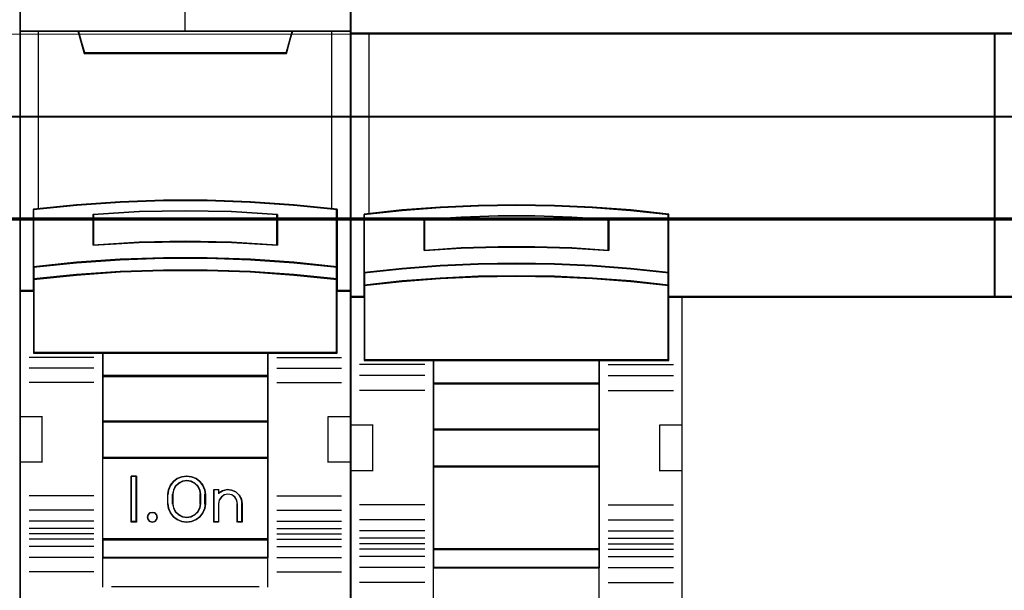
# Model space of a CAD drawing. Header units: millimetres. Extents: x -1290 to 1795, y -4192 to -1311.
# Tile 858 of 1056: x 1468.64 to 1479.33, y -2315.77 to -2309.58. Entities that reach past the tile are written whole.
import ezdxf

# ---------------------------------------------------------------- set-up
doc = ezdxf.new("R2010")
doc.units = ezdxf.units.MM
doc.layers.add('30', color=7, linetype='Continuous')
doc.layers.add('45', color=7, linetype='Continuous')
doc.layers.add('Aparatura', color=7, linetype='Continuous', lineweight=13)

# ---------------------------------------------------------------- blocks, each defined once
blk = doc.blocks.new('*U314')
at = {"layer": '45', "color": 7}
for points in [[(153.628777, -683.578545), (135.655798, -683.578545), (135.655798, -765.309058), (153.628777, -765.309058), (153.628777, -683.578545)], [(143.463367, -711.475646), (145.821208, -711.475646), (148.179049, -711.563517), (150.531329, -711.728276), (152.88361, -711.958938), (152.88361, -715.094842), (152.88361, -715.76486), (152.88361, -716.396434), (153.628777, -716.396434), (153.628777, -702.282121), (152.627806, -702.282121), (150.453476, -702.282121), (150.136502, -703.46289), (139.148072, -703.46289), (138.831098, -702.282121), (136.656768, -702.282121), (135.655798, -702.282121), (135.655798, -716.396434), (136.400965, -716.396434), (136.400965, -715.76486), (136.400965, -715.094842), (136.400965, -711.958938), (138.742123, -711.728276), (141.105525, -711.563517), (143.463367, -711.475646)], [(139.141982, -703.497664), (150.142593, -703.497664), (150.459918, -702.282121), (144.63672, -702.282121), (138.824656, -702.282121), (139.141982, -703.497664)], [(148.179987, -714.694346), (150.532891, -714.85482), (152.885796, -715.098298), (152.885796, -711.938622), (150.532891, -711.706211), (148.179987, -711.540204), (145.82152, -711.451666), (143.463054, -711.451666), (141.104587, -711.540204), (138.740558, -711.706211), (136.398779, -711.938622), (136.398779, -715.098298), (138.740558, -714.85482), (141.104587, -714.694346), (143.463054, -714.611343), (145.82152, -714.611343), (148.179987, -714.694346)], [(149.645324, -712.227101), (149.645324, -713.898914), (147.144253, -713.75913), (144.637612, -713.714399), (142.142111, -713.75913), (139.64104, -713.898914), (139.64104, -712.227101), (142.142111, -712.081726), (144.637612, -712.036995), (147.144253, -712.081726), (149.645324, -712.227101)], [(147.144253, -713.75913), (149.645324, -713.898914), (149.645324, -712.227101), (147.144253, -712.081726), (144.637612, -712.036995), (142.142111, -712.081726), (139.64104, -712.227101), (139.64104, -713.898914), (142.142111, -713.75913), (144.637612, -713.714399), (147.144253, -713.75913)], [(150.532891, -714.828069), (148.179987, -714.664175), (145.82152, -714.579403), (143.463054, -714.579403), (141.104587, -714.664175), (138.740558, -714.828069), (136.398779, -715.076735), (136.398779, -715.766219), (138.740558, -715.517552), (141.104587, -715.353659), (143.463054, -715.268886), (145.82152, -715.268886), (148.179987, -715.353659), (150.532891, -715.517552), (152.885796, -715.766219), (152.885796, -715.076735), (150.532891, -714.828069)], [(148.179987, -715.330164), (145.82152, -715.247323), (143.463054, -715.247323), (141.104587, -715.330164), (138.740558, -715.490323), (136.398779, -715.733322), (136.398779, -716.368434), (136.398779, -719.759379), (140.147851, -719.759379), (149.136724, -719.759379), (152.885796, -719.759379), (152.885796, -716.368434), (152.885796, -715.733322), (150.532891, -715.490323), (148.179987, -715.330164)], [(140.138748, -721.014424), (149.145826, -721.014424), (149.145826, -719.721674), (140.138748, -719.721674), (140.138748, -721.014424)], [(149.145826, -720.976718), (140.138748, -720.976718), (140.138748, -723.479626), (149.145826, -723.479626), (149.145826, -720.976718)], [(149.145826, -723.440125), (140.138748, -723.440125), (140.138748, -725.445683), (149.145826, -725.445683), (149.145826, -723.440125)], [(140.138748, -729.876941), (149.145826, -729.876941), (149.145826, -725.407977), (140.138748, -725.407977), (140.138748, -729.876941)], [(141.998886, -726.420631), (141.998886, -728.923538), (141.705274, -728.923538), (141.705274, -726.420631), (141.998886, -726.420631)], [(145.699245, -727.165941), (145.738855, -727.416232), (145.738855, -727.927938), (145.699245, -728.178228), (145.591732, -728.422957), (145.43895, -728.634314), (145.229583, -728.784488), (144.980605, -728.884604), (144.72031, -728.923538), (144.454356, -728.884604), (144.205378, -728.784488), (144.001669, -728.634314), (143.843229, -728.422957), (143.735715, -728.178228), (143.696105, -727.927938), (143.696105, -727.416232), (143.735715, -727.165941), (143.843229, -726.921213), (144.001669, -726.709856), (144.205378, -726.559682), (144.454356, -726.459565), (144.72031, -726.420631), (144.980605, -726.459565), (145.229583, -726.559682), (145.43895, -726.709856), (145.591732, -726.921213), (145.699245, -727.165941)], [(145.48284, -727.929164), (145.48284, -727.415205), (145.443007, -727.191745), (145.34058, -726.979457), (145.164177, -726.811862), (144.953632, -726.705718), (144.720326, -726.666613), (144.481328, -726.705718), (144.270783, -726.811862), (144.094381, -726.979457), (143.991953, -727.191745), (143.95212, -727.415205), (143.95212, -727.929164), (143.991953, -728.152625), (144.094381, -728.364912), (144.270783, -728.532508), (144.481328, -728.638651), (144.720326, -728.67217), (144.953632, -728.638651), (145.164177, -728.532508), (145.34058, -728.364912), (145.443007, -728.152625), (145.48284, -727.929164)], [(146.65989, -727.216345), (146.910268, -727.160371), (147.149265, -727.182761), (147.382572, -727.283513), (147.564665, -727.457031), (147.689854, -727.675328), (147.729686, -727.921612), (147.729686, -728.923538), (147.467928, -728.923538), (147.467928, -727.921612), (147.428095, -727.720107), (147.325667, -727.557784), (147.160646, -727.445837), (146.955791, -727.406655), (146.762317, -727.445837), (146.602986, -727.557784), (146.483487, -727.720107), (146.449345, -727.921612), (146.449345, -728.923538), (146.198967, -728.923538), (146.198967, -727.160371), (146.449345, -727.160371), (146.449345, -727.350682), (146.65989, -727.216345)], [(143.083698, -728.521988), (143.119624, -728.651901), (143.083698, -728.781815), (142.987896, -728.882202), (142.856169, -728.923538), (142.712466, -728.882202), (142.622652, -728.781815), (142.580739, -728.651901), (142.622652, -728.521988), (142.712466, -728.4216), (142.856169, -728.392075), (142.987896, -728.4216), (143.083698, -728.521988)], [(149.145826, -729.837441), (140.138748, -729.837441), (140.138748, -730.862663), (149.145826, -730.862663), (149.145826, -729.837441)]]:
    blk.add_lwpolyline(points, close=True, dxfattribs=at)
at = {"layer": '45', "color": 139}
for points in [[(153.628777, -683.578545), (135.655798, -683.578545), (135.655798, -765.309058), (153.628777, -765.309058), (153.628777, -683.578545)], [(148.171536, -715.34746), (145.818703, -715.265278), (143.465871, -715.265278), (141.113039, -715.34746), (138.754657, -715.506344), (136.418472, -715.747409), (136.418472, -716.377466), (136.418472, -719.741424), (140.158588, -719.741424), (149.125987, -719.741424), (152.866102, -719.741424), (152.866102, -716.377466), (152.866102, -715.747409), (150.518819, -715.506344), (148.171536, -715.34746)], [(143.119624, -728.651901), (143.083698, -728.521988), (142.987896, -728.4216), (142.856169, -728.392075), (142.712466, -728.4216), (142.622652, -728.521988), (142.580739, -728.651901), (142.622652, -728.781815), (142.712466, -728.882202), (142.856169, -728.923538), (142.987896, -728.882202), (143.083698, -728.781815), (143.119624, -728.651901)]]:
    blk.add_lwpolyline(points, close=True, dxfattribs=at)
at = {"layer": '45', "color": 59}
for points in [[(153.610873, -683.5965), (135.673701, -683.5965), (135.673701, -765.289307), (153.610873, -765.289307), (153.610873, -683.5965)], [(143.465715, -711.470211), (145.818859, -711.470211), (148.172003, -711.557859), (150.519597, -711.722198), (152.867191, -711.952273), (152.867191, -715.080199), (152.867191, -715.748512), (152.867191, -716.378479), (153.610873, -716.378479), (153.610873, -702.300075), (152.611897, -702.300075), (150.441899, -702.300075), (150.125556, -703.477841), (139.159018, -703.477841), (138.842675, -702.300075), (136.672677, -702.300075), (135.673701, -702.300075), (135.673701, -716.378479), (136.417383, -716.378479), (136.417383, -715.748512), (136.417383, -715.080199), (136.417383, -711.952273), (138.753877, -711.722198), (141.112571, -711.557859), (143.465715, -711.470211)], [(139.141982, -703.497664), (150.142593, -703.497664), (150.459918, -702.282121), (144.63672, -702.282121), (138.824656, -702.282121), (139.141982, -703.497664)], [(148.179987, -714.694346), (150.532891, -714.85482), (152.885796, -715.098298), (152.885796, -711.938622), (150.532891, -711.706211), (148.179987, -711.540204), (145.82152, -711.451666), (143.463054, -711.451666), (141.104587, -711.540204), (138.740558, -711.706211), (136.398779, -711.938622), (136.398779, -715.098298), (138.740558, -714.85482), (141.104587, -714.694346), (143.463054, -714.611343), (145.82152, -714.611343), (148.179987, -714.694346)], [(149.645324, -712.227101), (149.645324, -713.898914), (147.144253, -713.75913), (144.637612, -713.714399), (142.142111, -713.75913), (139.64104, -713.898914), (139.64104, -712.227101), (142.142111, -712.081726), (144.637612, -712.036995), (147.144253, -712.081726), (149.645324, -712.227101)], [(147.144253, -713.75913), (149.645324, -713.898914), (149.645324, -712.227101), (147.144253, -712.081726), (144.637612, -712.036995), (142.142111, -712.081726), (139.64104, -712.227101), (139.64104, -713.898914), (142.142111, -713.75913), (144.637612, -713.714399), (147.144253, -713.75913)], [(147.133959, -713.743871), (149.625631, -713.880959), (149.625631, -712.241389), (147.133959, -712.098818), (144.636738, -712.05495), (142.150615, -712.098818), (139.658944, -712.241389), (139.658944, -713.880959), (142.150615, -713.743871), (144.636738, -713.700003), (147.133959, -713.743871)], [(150.532891, -714.828069), (148.179987, -714.664175), (145.82152, -714.579403), (143.463054, -714.579403), (141.104587, -714.664175), (138.740558, -714.828069), (136.398779, -715.076735), (136.398779, -715.766219), (138.740558, -715.517552), (141.104587, -715.353659), (143.463054, -715.268886), (145.82152, -715.268886), (148.179987, -715.353659), (150.532891, -715.517552), (152.885796, -715.766219), (152.885796, -715.076735), (150.532891, -714.828069)], [(150.518819, -714.8385), (148.171536, -714.679565), (145.818703, -714.597357), (143.465871, -714.597357), (141.113039, -714.679565), (138.754657, -714.8385), (136.418472, -715.079642), (136.418472, -715.748264), (138.754657, -715.507122), (141.113039, -715.348187), (143.465871, -715.265979), (145.818703, -715.265979), (148.171536, -715.348187), (150.518819, -715.507122), (152.866102, -715.748264), (152.866102, -715.079642), (150.518819, -714.8385)], [(148.179987, -715.330164), (145.82152, -715.247323), (143.463054, -715.247323), (141.104587, -715.330164), (138.740558, -715.490323), (136.398779, -715.733322), (136.398779, -716.368434), (136.398779, -719.759379), (140.147851, -719.759379), (149.136724, -719.759379), (152.885796, -719.759379), (152.885796, -716.368434), (152.885796, -715.733322), (150.532891, -715.490323), (148.179987, -715.330164)], [(140.138748, -721.014424), (149.145826, -721.014424), (149.145826, -719.721674), (140.138748, -719.721674), (140.138748, -721.014424)], [(140.158442, -720.996469), (149.126133, -720.996469), (149.126133, -719.739629), (140.158442, -719.739629), (140.158442, -720.996469)], [(149.145826, -720.976718), (140.138748, -720.976718), (140.138748, -723.479626), (149.145826, -723.479626), (149.145826, -720.976718)], [(149.126133, -720.994673), (140.158442, -720.994673), (140.158442, -723.459875), (149.126133, -723.459875), (149.126133, -720.994673)], [(149.145826, -723.440125), (140.138748, -723.440125), (140.138748, -725.445683), (149.145826, -725.445683), (149.145826, -723.440125)], [(149.126133, -723.459875), (140.158442, -723.459875), (140.158442, -725.427728), (149.126133, -725.427728), (149.126133, -723.459875)], [(140.138748, -729.876941), (149.145826, -729.876941), (149.145826, -725.407977), (140.138748, -725.407977), (140.138748, -729.876941)], [(141.998886, -726.420631), (141.998886, -728.923538), (141.705274, -728.923538), (141.705274, -726.420631), (141.998886, -726.420631)], [(145.699245, -727.165941), (145.738855, -727.416232), (145.738855, -727.927938), (145.699245, -728.178228), (145.591732, -728.422957), (145.43895, -728.634314), (145.229583, -728.784488), (144.980605, -728.884604), (144.72031, -728.923538), (144.454356, -728.884604), (144.205378, -728.784488), (144.001669, -728.634314), (143.843229, -728.422957), (143.735715, -728.178228), (143.696105, -727.927938), (143.696105, -727.416232), (143.735715, -727.165941), (143.843229, -726.921213), (144.001669, -726.709856), (144.205378, -726.559682), (144.454356, -726.459565), (144.72031, -726.420631), (144.980605, -726.459565), (145.229583, -726.559682), (145.43895, -726.709856), (145.591732, -726.921213), (145.699245, -727.165941)], [(145.48284, -727.929164), (145.48284, -727.415205), (145.443007, -727.191745), (145.34058, -726.979457), (145.164177, -726.811862), (144.953632, -726.705718), (144.720326, -726.666613), (144.481328, -726.705718), (144.270783, -726.811862), (144.094381, -726.979457), (143.991953, -727.191745), (143.95212, -727.415205), (143.95212, -727.929164), (143.991953, -728.152625), (144.094381, -728.364912), (144.270783, -728.532508), (144.481328, -728.638651), (144.720326, -728.67217), (144.953632, -728.638651), (145.164177, -728.532508), (145.34058, -728.364912), (145.443007, -728.152625), (145.48284, -727.929164)], [(145.464937, -727.923383), (145.464937, -727.419086), (145.426036, -727.199827), (145.326005, -726.991531), (145.153728, -726.827086), (144.948108, -726.722938), (144.720259, -726.684568), (144.486852, -726.722938), (144.281232, -726.827086), (144.108956, -726.991531), (144.008925, -727.199827), (143.970024, -727.419086), (143.970024, -727.923383), (144.008925, -728.142642), (144.108956, -728.350939), (144.281232, -728.515383), (144.486852, -728.619531), (144.720259, -728.65242), (144.948108, -728.619531), (145.153728, -728.515383), (145.326005, -728.350939), (145.426036, -728.142642), (145.464937, -727.923383)], [(146.65989, -727.216345), (146.910268, -727.160371), (147.149265, -727.182761), (147.382572, -727.283513), (147.564665, -727.457031), (147.689854, -727.675328), (147.729686, -727.921612), (147.729686, -728.923538), (147.467928, -728.923538), (147.467928, -727.921612), (147.428095, -727.720107), (147.325667, -727.557784), (147.160646, -727.445837), (146.955791, -727.406655), (146.762317, -727.445837), (146.602986, -727.557784), (146.483487, -727.720107), (146.449345, -727.921612), (146.449345, -728.923538), (146.198967, -728.923538), (146.198967, -727.160371), (146.449345, -727.160371), (146.449345, -727.350682), (146.65989, -727.216345)], [(143.083698, -728.521988), (143.119624, -728.651901), (143.083698, -728.781815), (142.987896, -728.882202), (142.856169, -728.923538), (142.712466, -728.882202), (142.622652, -728.781815), (142.580739, -728.651901), (142.622652, -728.521988), (142.712466, -728.4216), (142.856169, -728.392075), (142.987896, -728.4216), (143.083698, -728.521988)], [(149.145826, -729.837441), (140.138748, -729.837441), (140.138748, -730.862663), (149.145826, -730.862663), (149.145826, -729.837441)], [(149.126133, -729.857191), (140.158442, -729.857191), (140.158442, -730.844708), (149.126133, -730.844708), (149.126133, -729.857191)]]:
    blk.add_lwpolyline(points, close=True, dxfattribs=at)
at = {"layer": '45', "color": 139}
for points in [[(144.618118, -695.096586), (144.618118, -702.319826)], [(135.655798, -702.282121), (153.628777, -702.282121)], [(138.824656, -702.282121), (139.179139, -703.497664)], [(150.459918, -702.282121), (150.105435, -703.497664)], [(139.141542, -703.459959), (150.144822, -703.459959)], [(152.885796, -711.970562), (150.532891, -711.722907), (148.179987, -711.546011), (145.82152, -711.451666), (143.463054, -711.451666), (141.104587, -711.546011), (138.740558, -711.722907), (136.398779, -711.970562)], [(136.398779, -711.932857), (136.398779, -719.759379)], [(149.645324, -712.26143), (147.144253, -712.089803), (144.637612, -712.036995), (142.142111, -712.089803), (139.64104, -712.26143)], [(139.64104, -713.898914), (139.64104, -712.223725)], [(149.605937, -713.898914), (149.605937, -712.223725)], [(152.846409, -719.759379), (152.846409, -711.932857)], [(149.645324, -713.898914), (147.144253, -713.732967), (144.637612, -713.679864), (142.142111, -713.732967), (139.64104, -713.898914)], [(152.885796, -715.098298), (150.532891, -714.83885), (148.179987, -714.667851), (145.82152, -714.579403), (143.463054, -714.579403), (141.104587, -714.667851), (138.740558, -714.83885), (136.398779, -715.098298)], [(152.885796, -715.766219), (150.532891, -715.506771), (148.179987, -715.335771), (145.82152, -715.247323), (143.463054, -715.247323), (141.104587, -715.335771), (138.740558, -715.506771), (136.398779, -715.766219)], [(136.438166, -716.358729), (135.655798, -716.358729)], [(153.628777, -716.358729), (152.846409, -716.358729)], [(152.885796, -719.721674), (136.398779, -719.721674)], [(140.138748, -719.721674), (140.138748, -730.862663)], [(140.138748, -719.721674), (149.145826, -719.721674)], [(149.106439, -719.721674), (149.106439, -730.862663)], [(139.678637, -719.98561), (136.155296, -719.98561)], [(149.605937, -719.98561), (153.129279, -719.98561)], [(139.678637, -720.570939), (136.155296, -720.570939)], [(149.605937, -720.570939), (153.129279, -720.570939)], [(140.138748, -720.976718), (149.145826, -720.976718)], [(139.678637, -721.35377), (136.155296, -721.35377)], [(149.605937, -721.35377), (153.129279, -721.35377)], [(135.655798, -723.194143), (136.887535, -723.194143)], [(136.849938, -723.194143), (136.849938, -725.697051)], [(140.138748, -723.440125), (149.145826, -723.440125)], [(152.397039, -725.697051), (152.397039, -723.194143)], [(152.397039, -723.194143), (153.628777, -723.194143)], [(140.138748, -725.407977), (149.145826, -725.407977)], [(135.655798, -725.659345), (136.887535, -725.659345)], [(152.397039, -725.659345), (153.628777, -725.659345)], [(141.998886, -726.420631), (141.705274, -726.420631)], [(141.705274, -726.420631), (141.705274, -728.923538)], [(141.959499, -726.420631), (141.959499, -728.923538)], [(145.738855, -727.438672), (145.699245, -727.18274), (145.591732, -726.932495), (145.43895, -726.716375), (145.229583, -726.562816), (144.980605, -726.460443), (144.72031, -726.420631), (144.454356, -726.460443), (144.205378, -726.562816), (144.001669, -726.716375), (143.843229, -726.932495), (143.735715, -727.18274), (143.696105, -727.438672)], [(145.48284, -727.438672), (145.443007, -727.208206), (145.34058, -726.989264), (145.164177, -726.816415), (144.953632, -726.706944), (144.720326, -726.666613), (144.481328, -726.706944), (144.270783, -726.816415), (144.094381, -726.989264), (143.991953, -727.208206), (143.95212, -727.438672)], [(146.198967, -727.160371), (146.481836, -727.160371)], [(146.198967, -727.160371), (146.198967, -728.923538)], [(146.44245, -727.160371), (146.44245, -727.384807)], [(147.729686, -727.943203), (147.689639, -727.689934), (147.563776, -727.465446), (147.380702, -727.287006), (147.146139, -727.183396), (146.905855, -727.160371), (146.654129, -727.217933), (146.44245, -727.356079)], [(139.678637, -727.494332), (136.155296, -727.494332)], [(143.696105, -727.943203), (143.696105, -727.400967)], [(143.95212, -727.943203), (143.95212, -727.400967)], [(145.445244, -727.943203), (145.445244, -727.400967)], [(145.699469, -727.943203), (145.699469, -727.400967)], [(147.475462, -727.943203), (147.435065, -727.731024), (147.331186, -727.560101), (147.163827, -727.442224), (146.95607, -727.400967), (146.759856, -727.442224), (146.598267, -727.560101), (146.477076, -727.731024), (146.44245, -727.943203)], [(149.605937, -727.494332), (153.129279, -727.494332)], [(143.696105, -727.905498), (143.735715, -728.16143), (143.843229, -728.411675), (144.001669, -728.627795), (144.205378, -728.781354), (144.454356, -728.883727), (144.72031, -728.923538), (144.980605, -728.883727), (145.229583, -728.781354), (145.43895, -728.627795), (145.591732, -728.411675), (145.699245, -728.16143), (145.738855, -727.905498)], [(143.95212, -727.905498), (143.991953, -728.136076), (144.094381, -728.355125), (144.270783, -728.528059), (144.481328, -728.637584), (144.720326, -728.67217), (144.953632, -728.637584), (145.164177, -728.528059), (145.34058, -728.355125), (145.443007, -728.136076), (145.48284, -727.905498)], [(146.44245, -727.905498), (146.44245, -728.923538)], [(147.436075, -727.905498), (147.436075, -728.923538)], [(147.69209, -727.905498), (147.69209, -728.923538)], [(139.678637, -728.28255), (136.155296, -728.28255)], [(149.605937, -728.28255), (153.129279, -728.28255)], [(139.678637, -728.867878), (136.155296, -728.867878)], [(139.678637, -729.268272), (136.155296, -729.268272)], [(141.998886, -728.885833), (141.705274, -728.885833)], [(146.198967, -728.885833), (146.481836, -728.885833)], [(147.436075, -728.885833), (147.729686, -728.885833)], [(149.605937, -728.867878), (153.129279, -728.867878)], [(149.605937, -729.268272), (153.129279, -729.268272)], [(139.678637, -729.564527), (136.155296, -729.564527)], [(139.678637, -729.850009), (136.155296, -729.850009)], [(140.138748, -729.837441), (149.145826, -729.837441)], [(149.605937, -729.564527), (153.129279, -729.564527)], [(149.605937, -729.850009), (153.129279, -729.850009)], [(139.678637, -730.248607), (136.155296, -730.248607)], [(149.605937, -730.248607), (153.129279, -730.248607)], [(139.678637, -730.841117), (136.155296, -730.841117)], [(140.138748, -730.824958), (149.145826, -730.824958)], [(140.138748, -730.824958), (140.138748, -732.444486)], [(149.106439, -730.824958), (149.106439, -732.444486)], [(149.605937, -730.841117), (153.129279, -730.841117)], [(139.678637, -731.623949), (136.155296, -731.623949)], [(149.605937, -731.623949), (153.129279, -731.623949)], [(140.632875, -732.406781), (148.651699, -732.406781)]]:
    blk.add_lwpolyline(points, dxfattribs=at)
at = {"layer": '45', "color": 140}
for points in [[(143.463367, -711.475646), (145.821208, -711.475646), (148.179049, -711.563517), (150.531329, -711.728276), (152.88361, -711.958938), (152.88361, -715.094842), (152.88361, -715.76486), (152.88361, -716.396434), (153.628777, -716.396434), (153.628777, -702.282121), (152.627806, -702.282121), (150.453476, -702.282121), (150.136502, -703.46289), (139.148072, -703.46289), (138.831098, -702.282121), (136.656768, -702.282121), (135.655798, -702.282121), (135.655798, -716.396434), (136.400965, -716.396434), (136.400965, -715.76486), (136.400965, -715.094842), (136.400965, -711.958938), (138.742123, -711.728276), (141.105525, -711.563517), (143.463367, -711.475646)], [(139.158908, -703.47971), (150.125666, -703.47971), (150.442015, -702.300075), (144.636737, -702.300075), (138.84256, -702.300075), (139.158908, -703.47971)]]:
    blk.add_lwpolyline(points, close=True, dxfattribs=at)
for points in [[(136.654794, -702.282121), (136.654794, -711.943629)], [(152.592184, -711.943629), (152.592184, -702.282121)]]:
    blk.add_lwpolyline(points, dxfattribs=at)
blk = doc.blocks.new('*U315')
at = {"layer": '45', "color": 7}
for points in [[(189.632024, -683.413361), (153.610873, -683.413361), (153.610873, -766.375576), (189.632024, -766.375576), (189.632024, -683.413361)], [(188.625867, -702.406009), (153.610873, -702.406009), (153.610873, -716.721417), (154.360093, -716.721417), (154.360093, -716.087748), (154.360093, -715.404488), (154.360093, -712.230633), (156.420447, -712.010226), (158.4808, -711.855942), (160.546663, -711.762269), (162.618034, -711.729208), (164.683897, -711.762269), (166.74425, -711.855942), (168.815622, -712.010226), (170.875976, -712.230633), (170.875976, -715.404488), (170.875976, -716.087748), (170.875976, -716.721417), (171.614177, -716.721417), (188.625867, -716.721417), (188.625867, -702.406009)], [(188.593641, -702.406009), (188.593641, -716.721417), (189.632024, -716.721417), (189.632024, -702.406009), (188.593641, -702.406009)], [(164.694082, -714.935773), (166.756642, -715.024497), (168.830231, -715.18531), (170.89279, -715.407122), (170.89279, -712.213041), (168.830231, -711.99123), (166.756642, -711.835962), (164.694082, -711.741693), (162.626008, -711.708421), (160.552419, -711.741693), (158.484344, -711.835962), (156.421785, -711.99123), (154.359225, -712.213041), (154.359225, -715.407122), (156.421785, -715.18531), (158.484344, -715.024497), (160.552419, -714.935773), (162.626008, -714.908046), (164.694082, -714.935773)], [(167.639787, -712.498151), (167.639787, -714.187987), (165.63541, -714.070482), (163.625511, -714.014527), (161.626656, -714.014527), (159.616757, -714.070482), (157.606858, -714.187987), (157.606858, -712.498151), (159.616757, -712.37505), (161.626656, -712.3135), (163.625511, -712.3135), (165.63541, -712.37505), (167.639787, -712.498151)], [(163.625511, -714.014527), (165.63541, -714.070482), (167.639787, -714.187987), (167.639787, -712.498151), (165.63541, -712.37505), (163.625511, -712.3135), (161.626656, -712.3135), (159.616757, -712.37505), (157.606858, -712.498151), (157.606858, -714.187987), (159.616757, -714.070482), (161.626656, -714.014527), (163.625511, -714.014527)], [(163.623366, -714.001192), (165.627168, -714.056236), (167.625464, -714.171827), (167.625464, -712.509508), (165.627168, -712.388412), (163.623366, -712.327863), (161.630574, -712.327863), (159.626772, -712.388412), (157.622971, -712.509508), (157.622971, -714.171827), (159.626772, -714.056236), (161.630574, -714.001192), (163.623366, -714.001192)], [(166.756642, -715.705441), (168.830231, -715.863544), (170.89279, -716.089406), (170.89279, -715.389234), (168.830231, -715.163372), (166.756642, -714.999622), (164.694082, -714.909277), (162.626008, -714.881044), (160.552419, -714.909277), (158.484344, -714.999622), (156.421785, -715.163372), (154.359225, -715.389234), (154.359225, -716.089406), (156.421785, -715.863544), (158.484344, -715.705441), (160.552419, -715.609449), (162.626008, -715.57557), (164.694082, -715.609449), (166.756642, -715.705441)], [(166.748591, -715.69898), (168.818138, -715.85309), (170.876678, -716.073247), (170.876678, -715.390761), (168.818138, -715.170604), (166.748591, -715.01099), (164.690051, -714.922928), (162.626008, -714.895408), (160.55646, -714.922928), (158.492417, -715.01099), (156.433878, -715.170604), (154.375338, -715.390761), (154.375338, -716.073247), (156.433878, -715.85309), (158.492417, -715.69898), (160.55646, -715.605414), (162.626008, -715.57239), (164.690051, -715.605414), (166.748591, -715.69898)], [(154.359225, -716.696989), (154.359225, -720.147204), (158.109334, -720.147204), (167.131653, -720.147204), (170.89279, -720.147204), (170.89279, -716.696989), (170.89279, -716.060111), (168.830231, -715.838588), (166.756642, -715.683522), (164.694082, -715.589375), (162.626008, -715.556147), (160.552419, -715.589375), (158.484344, -715.683522), (156.421785, -715.838588), (154.359225, -716.060111), (154.359225, -716.696989)], [(154.375338, -716.705117), (154.375338, -720.131045), (158.118137, -720.131045), (167.122871, -720.131045), (170.876678, -720.131045), (170.876678, -716.705117), (170.876678, -716.072723), (168.818138, -715.852759), (166.748591, -715.698785), (164.690051, -715.605301), (162.626008, -715.572306), (160.55646, -715.605301), (158.492417, -715.698785), (156.433878, -715.852759), (154.375338, -716.072723), (154.375338, -716.705117)], [(167.138498, -720.11309), (158.102775, -720.11309), (158.102775, -721.421999), (167.138498, -721.421999), (167.138498, -720.11309)], [(167.124176, -720.129249), (158.118888, -720.129249), (158.118888, -721.40584), (167.124176, -721.40584), (167.124176, -720.129249)], [(167.138498, -721.38968), (158.102775, -721.38968), (158.102775, -723.912338), (167.138498, -723.912338), (167.138498, -721.38968)], [(167.124176, -721.404044), (158.118888, -721.404044), (158.118888, -723.896178), (167.124176, -723.896178), (167.124176, -721.404044)], [(167.138498, -723.880019), (158.102775, -723.880019), (158.102775, -725.919691), (167.138498, -725.919691), (167.138498, -723.880019)], [(167.124176, -723.894383), (158.118888, -723.894383), (158.118888, -725.903531), (167.124176, -725.903531), (167.124176, -723.894383)], [(167.138498, -725.885577), (158.102775, -725.885577), (158.102775, -730.410201), (167.138498, -730.410201), (167.138498, -725.885577)], [(167.124176, -725.901736), (158.118888, -725.901736), (158.118888, -730.395837), (167.124176, -730.395837), (167.124176, -725.901736)], [(167.138498, -730.377882), (158.102775, -730.377882), (158.102775, -731.4049), (167.138498, -731.4049), (167.138498, -730.377882)], [(167.124176, -730.394041), (158.118888, -730.394041), (158.118888, -731.390536), (167.124176, -731.390536), (167.124176, -730.394041)]]:
    blk.add_lwpolyline(points, close=True, dxfattribs=at)
at = {"layer": '45', "color": 139}
for points in [[(189.632024, -683.413361), (153.610873, -683.413361), (153.610873, -766.375576), (189.632024, -766.375576), (189.632024, -683.413361)], [(188.609754, -702.422168), (153.626986, -702.422168), (153.626986, -716.707053), (154.375516, -716.707053), (154.375516, -716.074735), (154.375516, -715.392932), (154.375516, -712.225844), (156.433974, -712.005908), (158.492431, -711.851952), (160.556392, -711.758479), (162.625857, -711.725488), (164.689819, -711.758479), (166.748276, -711.851952), (168.817741, -712.005908), (170.876199, -712.225844), (170.876199, -715.392932), (170.876199, -716.074735), (170.876199, -716.707053), (171.613721, -716.707053), (188.609754, -716.707053), (188.609754, -702.422168)], [(154.375338, -716.705117), (154.375338, -720.131045), (158.118137, -720.131045), (167.122871, -720.131045), (170.876678, -720.131045), (170.876678, -716.705117), (170.876678, -716.072723), (168.818138, -715.852759), (166.748591, -715.698785), (164.690051, -715.605301), (162.626008, -715.572306), (160.55646, -715.605301), (158.492417, -715.698785), (156.433878, -715.852759), (154.375338, -716.072723), (154.375338, -716.705117)], [(167.136708, -725.883781), (158.099195, -725.883781), (158.099195, -730.413792), (167.136708, -730.413792), (167.136708, -725.883781)], [(167.118805, -725.901736), (158.118888, -725.901736), (158.118888, -730.395837), (167.118805, -730.395837), (167.118805, -725.901736)]]:
    blk.add_lwpolyline(points, close=True, dxfattribs=at)
at = {"layer": '45', "color": 59}
for points in [[(189.617702, -683.427724), (153.626986, -683.427724), (153.626986, -766.359417), (189.617702, -766.359417), (189.617702, -683.427724)], [(164.694082, -714.935773), (166.756642, -715.024497), (168.830231, -715.18531), (170.89279, -715.407122), (170.89279, -712.213041), (168.830231, -711.99123), (166.756642, -711.835962), (164.694082, -711.741693), (162.626008, -711.708421), (160.552419, -711.741693), (158.484344, -711.835962), (156.421785, -711.99123), (154.359225, -712.213041), (154.359225, -715.407122), (156.421785, -715.18531), (158.484344, -715.024497), (160.552419, -714.935773), (162.626008, -714.908046), (164.694082, -714.935773)], [(167.639787, -712.498151), (167.639787, -714.187987), (165.63541, -714.070482), (163.625511, -714.014527), (161.626656, -714.014527), (159.616757, -714.070482), (157.606858, -714.187987), (157.606858, -712.498151), (159.616757, -712.37505), (161.626656, -712.3135), (163.625511, -712.3135), (165.63541, -712.37505), (167.639787, -712.498151)], [(163.625511, -714.014527), (165.63541, -714.070482), (167.639787, -714.187987), (167.639787, -712.498151), (165.63541, -712.37505), (163.625511, -712.3135), (161.626656, -712.3135), (159.616757, -712.37505), (157.606858, -712.498151), (157.606858, -714.187987), (159.616757, -714.070482), (161.626656, -714.014527), (163.625511, -714.014527)], [(163.623366, -714.001192), (165.627168, -714.056236), (167.625464, -714.171827), (167.625464, -712.509508), (165.627168, -712.388412), (163.623366, -712.327863), (161.630574, -712.327863), (159.626772, -712.388412), (157.622971, -712.509508), (157.622971, -714.171827), (159.626772, -714.056236), (161.630574, -714.001192), (163.623366, -714.001192)], [(166.756642, -715.705441), (168.830231, -715.863544), (170.89279, -716.089406), (170.89279, -715.389234), (168.830231, -715.163372), (166.756642, -714.999622), (164.694082, -714.909277), (162.626008, -714.881044), (160.552419, -714.909277), (158.484344, -714.999622), (156.421785, -715.163372), (154.359225, -715.389234), (154.359225, -716.089406), (156.421785, -715.863544), (158.484344, -715.705441), (160.552419, -715.609449), (162.626008, -715.57557), (164.694082, -715.609449), (166.756642, -715.705441)], [(166.748591, -715.69898), (168.818138, -715.85309), (170.876678, -716.073247), (170.876678, -715.390761), (168.818138, -715.170604), (166.748591, -715.01099), (164.690051, -714.922928), (162.626008, -714.895408), (160.55646, -714.922928), (158.492417, -715.01099), (156.433878, -715.170604), (154.375338, -715.390761), (154.375338, -716.073247), (156.433878, -715.85309), (158.492417, -715.69898), (160.55646, -715.605414), (162.626008, -715.57239), (164.690051, -715.605414), (166.748591, -715.69898)], [(154.359225, -716.696989), (154.359225, -720.147204), (158.109334, -720.147204), (167.131653, -720.147204), (170.89279, -720.147204), (170.89279, -716.696989), (170.89279, -716.060111), (168.830231, -715.838588), (166.756642, -715.683522), (164.694082, -715.589375), (162.626008, -715.556147), (160.552419, -715.589375), (158.484344, -715.683522), (156.421785, -715.838588), (154.359225, -716.060111), (154.359225, -716.696989)], [(167.138498, -720.11309), (158.102775, -720.11309), (158.102775, -721.421999), (167.138498, -721.421999), (167.138498, -720.11309)], [(167.124176, -720.129249), (158.118888, -720.129249), (158.118888, -721.40584), (167.124176, -721.40584), (167.124176, -720.129249)], [(167.138498, -721.38968), (158.102775, -721.38968), (158.102775, -723.912338), (167.138498, -723.912338), (167.138498, -721.38968)], [(167.124176, -721.404044), (158.118888, -721.404044), (158.118888, -723.896178), (167.124176, -723.896178), (167.124176, -721.404044)], [(167.138498, -723.880019), (158.102775, -723.880019), (158.102775, -725.919691), (167.138498, -725.919691), (167.138498, -723.880019)], [(167.124176, -723.894383), (158.118888, -723.894383), (158.118888, -725.903531), (167.124176, -725.903531), (167.124176, -723.894383)], [(167.138498, -725.885577), (158.102775, -725.885577), (158.102775, -730.410201), (167.138498, -730.410201), (167.138498, -725.885577)], [(167.124176, -725.901736), (158.118888, -725.901736), (158.118888, -730.395837), (167.124176, -730.395837), (167.124176, -725.901736)], [(167.138498, -730.377882), (158.102775, -730.377882), (158.102775, -731.4049), (167.138498, -731.4049), (167.138498, -730.377882)], [(167.124176, -730.394041), (158.118888, -730.394041), (158.118888, -731.390536), (167.124176, -731.390536), (167.124176, -730.394041)]]:
    blk.add_lwpolyline(points, close=True, dxfattribs=at)
at = {"layer": '45', "color": 139}
for points in [[(153.610873, -702.406009), (189.632024, -702.406009)], [(188.593641, -716.721417), (188.593641, -702.406009)], [(170.89279, -712.24168), (168.830231, -712.00728), (166.756642, -711.843201), (164.694082, -711.743581), (162.626008, -711.708421), (160.552419, -711.743581), (158.484344, -711.843201), (156.421785, -712.00728), (154.359225, -712.24168)], [(154.359225, -712.209361), (154.359225, -720.147204)], [(170.860565, -720.147204), (170.860565, -712.209361)], [(167.639787, -712.527162), (165.63541, -712.384721), (163.625511, -712.3135), (161.626656, -712.3135), (159.616757, -712.384721), (157.606858, -712.527162)], [(157.606858, -714.187987), (157.606858, -712.494844)], [(167.607561, -714.187987), (167.607561, -712.494844)], [(167.639787, -714.187987), (165.63541, -714.050545), (163.625511, -713.985097), (161.626656, -713.985097), (159.616757, -714.050545), (157.606858, -714.187987)], [(170.89279, -715.407122), (168.830231, -715.173309), (166.756642, -715.003796), (164.694082, -714.910271), (162.626008, -714.881044), (160.552419, -714.910271), (158.484344, -715.003796), (156.421785, -715.173309), (154.359225, -715.407122)], [(170.89279, -716.089406), (168.830231, -715.855006), (166.756642, -715.690927), (164.694082, -715.591307), (162.626008, -715.556147), (160.552419, -715.591307), (158.484344, -715.690927), (156.421785, -715.855006), (154.359225, -716.089406)], [(154.393241, -716.689098), (153.610873, -716.689098)], [(189.632024, -716.689098), (170.860565, -716.689098)], [(171.598175, -716.689098), (171.598175, -733.022632)], [(170.89279, -720.11309), (154.359225, -720.11309)], [(158.102775, -720.11309), (158.102775, -731.4049)], [(158.102775, -720.11309), (167.138498, -720.11309)], [(167.106273, -720.11309), (167.106273, -731.4049)], [(157.640874, -720.37164), (154.106791, -720.37164)], [(167.607561, -720.37164), (171.145225, -720.37164)], [(157.640874, -720.976718), (154.106791, -720.976718)], [(167.607561, -720.976718), (171.145225, -720.976718)], [(157.640874, -721.773914), (154.106791, -721.773914)], [(158.102775, -721.38968), (167.138498, -721.38968)], [(167.607561, -721.773914), (171.145225, -721.773914)], [(153.610873, -723.637628), (154.83903, -723.637628)], [(154.805014, -723.637628), (154.805014, -726.160286)], [(158.102775, -723.880019), (167.138498, -723.880019)], [(170.409405, -726.160286), (170.409405, -723.637628)], [(170.409405, -723.637628), (171.6304, -723.637628)], [(153.610873, -726.127967), (154.83903, -726.127967)], [(158.099195, -725.883781), (167.136708, -725.883781)], [(158.102775, -725.885577), (167.138498, -725.885577)], [(170.409405, -726.127967), (171.6304, -726.127967)], [(157.640874, -727.991681), (154.106791, -727.991681)], [(167.607561, -727.991681), (171.145225, -727.991681)], [(157.640874, -728.794263), (154.106791, -728.794263)], [(167.607561, -728.794263), (171.145225, -728.794263)], [(157.640874, -729.388569), (154.106791, -729.388569)], [(157.640874, -729.788963), (154.106791, -729.788963)], [(167.607561, -729.388569), (171.145225, -729.388569)], [(167.607561, -729.788963), (171.145225, -729.788963)], [(157.640874, -730.0924), (154.106791, -730.0924)], [(157.640874, -730.394041), (154.106791, -730.394041)], [(158.099195, -730.374291), (167.136708, -730.374291)], [(158.102775, -730.377882), (167.138498, -730.377882)], [(167.607561, -730.0924), (171.145225, -730.0924)], [(167.607561, -730.394041), (171.145225, -730.394041)], [(157.640874, -730.790844), (154.106791, -730.790844)], [(167.607561, -730.790844), (171.145225, -730.790844)], [(157.640874, -731.38874), (154.106791, -731.38874)], [(158.102775, -731.372581), (167.138498, -731.372581)], [(158.102775, -731.372581), (158.102775, -733.022632)], [(167.106273, -731.372581), (167.106273, -733.022632)], [(167.607561, -731.38874), (171.145225, -731.38874)], [(157.640874, -732.191323), (154.106791, -732.191323)], [(167.607561, -732.191323), (171.145225, -732.191323)]]:
    blk.add_lwpolyline(points, dxfattribs=at)
at = {"layer": '45', "color": 140}
for points in [[(188.625867, -702.406009), (153.610873, -702.406009), (153.610873, -716.721417), (154.360093, -716.721417), (154.360093, -716.087748), (154.360093, -715.404488), (154.360093, -712.230633), (156.420447, -712.010226), (158.4808, -711.855942), (160.546663, -711.762269), (162.618034, -711.729208), (164.683897, -711.762269), (166.74425, -711.855942), (168.815622, -712.010226), (170.875976, -712.230633), (170.875976, -715.404488), (170.875976, -716.087748), (170.875976, -716.721417), (171.614177, -716.721417), (188.625867, -716.721417), (188.625867, -702.406009)], [(188.593641, -702.406009), (188.593641, -716.721417), (189.632024, -716.721417), (189.632024, -702.406009), (188.593641, -702.406009)], [(188.607964, -702.422168), (188.607964, -716.707053), (189.617702, -716.707053), (189.617702, -702.422168), (188.607964, -702.422168)]]:
    blk.add_lwpolyline(points, close=True, dxfattribs=at)
blk.add_lwpolyline([(154.608079, -702.406009), (154.608079, -712.207566)], dxfattribs=at)
blk = doc.blocks.new('*U317')
at = {"layer": '30', "color": 7}
for points in [[(117.158256, -856.807013), (548.842747, -856.807013), (117.158256, -856.807013)], [(548.842747, -856.807013), (117.158256, -856.807013), (117.158256, -859.371895), (117.158256, -860.849491), (117.158256, -862.410724), (548.842747, -862.410724), (548.842747, -860.849491), (548.842747, -859.371895), (548.842747, -856.807013)], [(117.158256, -862.322745), (548.842747, -862.322745), (117.158256, -862.322745)], [(548.842747, -862.322745), (117.158256, -862.322745), (117.158256, -863.837653), (117.158256, -884.908643), (117.158256, -886.423551), (548.842747, -886.423551), (548.842747, -884.908643), (548.842747, -863.837653), (548.842747, -862.322745)]]:
    blk.add_lwpolyline(points, close=True, dxfattribs=at)
at = {"layer": '30', "color": 59}
blk.add_lwpolyline([(548.79978, -856.850104), (117.201224, -856.850104), (117.201224, -859.37554), (117.201224, -860.83041), (117.201224, -862.367632), (548.79978, -862.367632), (548.79978, -860.83041), (548.79978, -859.37554), (548.79978, -856.850104)], close=True, dxfattribs=at)

msp = doc.modelspace()

# ---------------------------------------------------------------- linework, layer by layer
at = {"layer": 'Aparatura', "color": 7, "lineweight": 13}
msp.add_lwpolyline([(1428.343, -2318.737), (1428.343, -2309.741), (1514.689, -2309.741), (1514.689, -2318.737)], dxfattribs=at)
msp.add_lwpolyline([(1428.343, -2309.741), (1514.689, -2309.741), (1514.689, -2318.737), (1428.343, -2318.737), (1428.343, -2309.741)], close=True, dxfattribs=at)

# ---------------------------------------------------------------- block references
at = {"layer": 'Aparatura', "color": 7, "lineweight": 13, "xscale": 0.2, "yscale": 0.2, "zscale": 0.2}
for name, p in [('*U314', (1441.506, -2169.25)), ('*U315', (1441.506, -2169.25)), ('*U317', (1404.829, -2139.272))]:
    msp.add_blockref(name, p, dxfattribs=at)

doc.saveas('drawing.dxf')
